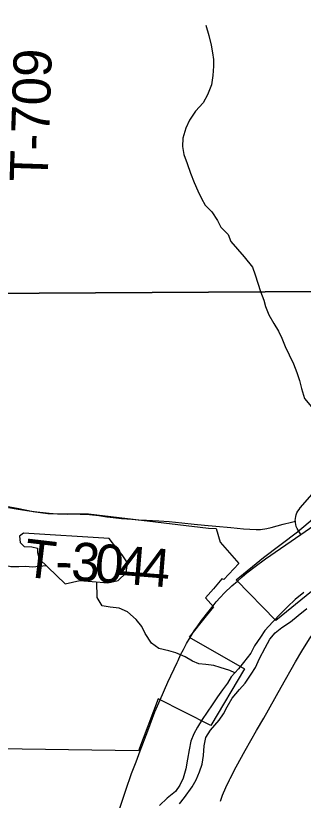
# Model space of a CAD drawing. Extents: x 1874609 to 2204689, y 815661 to 1281160.
# Drawn here: x 2035544 to 2037809, y 951876 to 958061 of the extents above; entities that cross this region are included whole.
import ezdxf

# ---------------------------------------------------------------- set-up
doc = ezdxf.new("R2010")
doc.units = 0
for name, color, linetype in [('GM_X_Corporation', 7, 'Continuous'), ('GM_X_County_Road', 7, 'Continuous'), ('GM_X_Major_River', 7, 'Continuous'), ('GM_X_Minor_Lake', 7, 'Continuous'), ('GM_X_Minor_River', 7, 'Continuous'), ('GM_X_Section', 7, 'Continuous'), ('GM_X_State_Route', 7, 'Continuous'), ('GM_X_Township_Road', 7, 'Continuous'), ('GM_X_Township_Road_Text', 7, 'Continuous')]:
    doc.layers.add(name, color=color, linetype=linetype)

msp = doc.modelspace()

# ---------------------------------------------------------------- linework, layer by layer
at = {"layer": 'GM_X_Corporation'}
for points in [[(2035423.1, 954202.7), (2035555.8, 954177.9), (2035681.4, 954153.1), (2035798.1, 954137.2), (2035874.2, 954134.5), (2036116.5, 954133.7), (2037063, 954020.2), (2037122.5, 954019.8), (2037153, 953910.5), (2037302.2, 953743.4), (2037182.8, 953616.6), (2037166.8, 953622.9), (2037100.8, 953544.3), (2037039.6, 953471.2), (2037102.9, 953400.4), (2037033.2, 953317), (2036911.1, 953163.1), (2037344.9, 952912.5), (2037079.6, 952464.9), (2036665.2, 952676), (2036512, 952266.1), (2035223.6, 952284.6)], [(2038195.4, 953784.6), (2037593, 953293), (2037279.8, 953615.2), (2037495.4, 953789.4), (2037763.6, 953992.7), (2037966, 954162.2)]]:
    msp.add_lwpolyline(points, dxfattribs=at)
at = {"layer": 'GM_X_County_Road'}
for points in [[(2037746.1, 954076.7), (2037745.8, 954080.6), (2037746.6, 954096.4), (2037748.9, 954112), (2037753, 954127.2), (2037758.8, 954141.9), (2037766.2, 954155.7), (2037774.9, 954169), (2037784.7, 954181.7), (2037878.8, 954287.9)], [(2037789.8, 953971.5), (2037767.2, 954005.6), (2037759.7, 954019.5), (2037753.7, 954034.1), (2037749.4, 954049.3), (2037746.7, 954064.9), (2037746.1, 954076.7)], [(2037233.1, 952049.3), (2037280, 952138.9), (2037351, 952268.5), (2037439.9, 952425.5), (2037497.9, 952524.5), (2037635.6, 952767), (2037747.8, 952966.8), (2037797.5, 953051.3), (2037858.5, 953148.8), (2037904.1, 953217), (2037942.8, 953270.2), (2037994.4, 953334.2), (2038048.3, 953396.3), (2038160.5, 953516.2), (2038217.7, 953574.2)], [(2037156.9, 951870), (2037173.2, 951916.8), (2037198.1, 951977.8), (2037226.7, 952037.1), (2037233.1, 952049.3)]]:
    msp.add_lwpolyline(points, dxfattribs=at)
at = {"layer": 'GM_X_Major_River'}
for points in [[(2037812.9, 953513.8), (2037744.9, 953459.6), (2037684.9, 953401.5), (2037630.9, 953349.4), (2037569, 953283.2), (2037505, 953215.1), (2037471, 953163), (2037425, 953094.8), (2037395.1, 953036.7), (2037339.1, 952962.6), (2037299.1, 952912.5), (2037241.2, 952850.3), (2037211.2, 952800.2), (2037173.2, 952746.1), (2037133.2, 952692), (2037091.3, 952629.9), (2037011.3, 952513.7), (2036975.4, 952451.6), (2036947.4, 952399.5), (2036923.5, 952343.4), (2036909.5, 952273.3), (2036895.6, 952199.2), (2036883.7, 952125.2), (2036861.7, 952051), (2036835.8, 951994.9), (2036801.8, 951944.8), (2036735.8, 951892.7), (2036675.8, 951834.6)], [(2036833.9, 951848.8), (2036873.9, 951898.9), (2036933.9, 951983.1), (2036963.8, 952037.2), (2036991.8, 952099.3), (2037011.7, 952161.4), (2037023.7, 952229.4), (2037027.6, 952305.5), (2037041.5, 952371.6), (2037077.5, 952429.7), (2037147.5, 952507.9), (2037179.4, 952558), (2037209.4, 952612.1), (2037249.4, 952680.2), (2037305.3, 952748.3), (2037351.3, 952800.4), (2037399.3, 952870.6), (2037433.2, 952922.7), (2037463.2, 952992.8), (2037509.1, 953076.9), (2037545.1, 953145), (2037587.1, 953195.2), (2037639.1, 953239.3), (2037709.1, 953283.4), (2037769.1, 953331.5), (2037837, 953387.7)]]:
    msp.add_lwpolyline(points, dxfattribs=at)
at = {"layer": 'GM_X_Minor_Lake'}
for points in [[(2035933.4, 953583.2), (2036049.5, 953607.4), (2036145.6, 953601.5), (2036269.7, 953589.7), (2036351.7, 953609.8), (2036413.7, 953669.9), (2036423.6, 953748), (2036383.5, 953810), (2036339.4, 953860), (2036281.3, 953940), (2035606.7, 953981.1), (2035574.7, 953957), (2035578.8, 953909), (2035610.9, 953877), (2035670.9, 953875.1), (2035715, 953863.1), (2035715, 953829.1), (2035729, 953779.1)], [(2035729, 953779.1), (2035933.4, 953583.2)]]:
    msp.add_lwpolyline(points, dxfattribs=at)
at = {"layer": 'GM_X_Minor_River'}
for points in [[(2037040.8, 957987), (2037064.7, 957904.8), (2037082.7, 957828.6), (2037094.7, 957768.4), (2037102.6, 957714.3), (2037102.6, 957662.2), (2037096.4, 957588), (2037086.3, 957515.8), (2037054.2, 957435.6), (2037020, 957373.5), (2036959.8, 957307.3), (2036913.7, 957237.2), (2036883.5, 957173.1), (2036859.4, 957094.9), (2036857.3, 957030.7), (2036867.3, 956966.5), (2036893.2, 956896.4), (2036921.2, 956820.2), (2036949.2, 956746), (2036979.2, 956679.8), (2037007.2, 956619.6), (2037037.2, 956567.5), (2037089.2, 956513.3), (2037133.2, 956445.1), (2037159.2, 956395), (2037217.3, 956336.8), (2037237.2, 956280.7)], [(2037237.2, 956280.7), (2037341.8, 956159.6), (2037409.9, 956077.6), (2037430, 956017.6), (2037450.1, 955953.6), (2037472.2, 955887.5), (2037498.2, 955819.5), (2037510.3, 955767.5), (2037538.4, 955701.4), (2037576.5, 955635.4), (2037614.6, 955573.4), (2037640.7, 955519.4), (2037666.8, 955453.4), (2037696.8, 955387.4), (2037730.9, 955315.4), (2037757, 955249.3), (2037779.1, 955185.3), (2037795.2, 955123.3), (2037817.3, 955043.2), (2037967.2, 954864.9)], [(2035252.6, 953864.5), (2035306.7, 953848.5), (2035378.8, 953792.6), (2035446.9, 953732.6), (2035504.9, 953718.7), (2035569, 953718.8), (2035625, 953720.9), (2035675.1, 953716.9), (2035784.5, 953726)], [(2037270.4, 952881.7), (2037229.1, 952898.4), (2037155, 952922.3), (2037103, 952938.2), (2037040.9, 952946.1), (2036986.9, 952952.1), (2036936.8, 952972), (2036878.7, 953006), (2036804.6, 953037.9), (2036750.6, 953053.8), (2036670.5, 953073.7), (2036612.4, 953115.7), (2036564.3, 953189.7), (2036538.2, 953245.7), (2036492.1, 953301.7), (2036424, 953361.7), (2036359.9, 953389.6), (2036287.9, 953397.5), (2036225.8, 953409.4), (2036185.7, 953475.4), (2036184, 953597.8)]]:
    msp.add_lwpolyline(points, dxfattribs=at)
at = {"layer": 'GM_X_Section'}
for points in [[(2035364.1, 961114.2), (2040578.3, 961130.1), (2040623.7, 955902.1), (2035280, 955871.7)], [(2035280, 955871.7), (2040623.7, 955902.1), (2040680.4, 950578), (2035321.1, 950573.6)]]:
    msp.add_lwpolyline(points, close=True, dxfattribs=at)
at = {"layer": 'GM_X_State_Route'}
for points in [[(2037289.4, 953604.4), (2037326.7, 953637.7), (2037365.2, 953669.2), (2037430.8, 953719.7), (2037511, 953778.4), (2037789.8, 953971.5), (2037959.8, 954089.4), (2037997.3, 954116.1)], [(2037097.8, 953409.1), (2037122.5, 953439.5), (2037154.8, 953475.5), (2037188.4, 953510.3), (2037246.3, 953566.2), (2037289.4, 953604.4)], [(2036918.2, 953160.4), (2036950.3, 953211.5), (2036977.4, 953252.6), (2037006, 953292.5), (2037056.1, 953357.2), (2037097.8, 953409.1)], [(2036822.1, 952979), (2036842.2, 953021.5), (2036864.6, 953065.2), (2036889.8, 953112.2), (2036918.2, 953160.4)], [(2036680.8, 952667.3), (2036742.6, 952808.2), (2036814.3, 952962.3), (2036822.1, 952979)], [(2036523.8, 952266.8), (2036585.1, 952424.8), (2036640, 952573.3), (2036680.8, 952667.3)], [(2036322.9, 951688.4), (2036412.5, 951955.3), (2036457, 952086.3), (2036491.7, 952180.3), (2036523.8, 952266.8)]]:
    msp.add_lwpolyline(points, dxfattribs=at)
at = {"layer": 'GM_X_Township_Road'}
for points in [[(2035486.3, 954184.4), (2035562.9, 954170.8), (2035650.7, 954157.2), (2035710.1, 954150.1), (2035759.2, 954144.1), (2035808.1, 954139.6), (2035873.1, 954135), (2035920.8, 954132.9), (2035952.7, 954132.6), (2035985.4, 954133), (2036050.9, 954132.5), (2036100.2, 954130.5), (2036149.3, 954126.3), (2036198.1, 954120.6), (2036262.5, 954111.3), (2036311.2, 954104.7), (2036376.5, 954097.8), (2036458.5, 954091.1), (2036507.7, 954088), (2036573.2, 954084.4), (2036671.4, 954078.8), (2036753.2, 954072.8), (2036851.3, 954064.4), (2036949.3, 954054), (2037030.9, 954044.6), (2037119, 954035.8)], [(2037465, 954011), (2037471.8, 954011.1), (2037488.6, 954012.5), (2037505.3, 954014.8), (2037521.9, 954017.8), (2037554.6, 954025.5), (2037650.9, 954052), (2037715.1, 954068.7), (2037746.1, 954076.7)], [(2037119, 954035.8), (2037238.8, 954025.5), (2037338.2, 954016.5), (2037388.1, 954013.2), (2037438.1, 954010.8), (2037465, 954011)]]:
    msp.add_lwpolyline(points, dxfattribs=at)

# ---------------------------------------------------------------- texts
at = {"layer": 'GM_X_Township_Road_Text'}
for s, rotation, p in [('T-709', 88.11848, (2035795.2, 956747.9)), ('T', 353.2774, (2035598.3, 953641.7)), ('3', 356.38082, (2035975.5, 953612.3)), ('0', 355.60888, (2036158.8, 953600.7)), ('4', 355.40014, (2036342.8, 953586.5)), ('4', 355.35304, (2036526.9, 953571.7)), ('-', 359.50815, (2035856.6, 953613.2))]:
    msp.add_text(s, height=300, rotation=rotation, dxfattribs=at).set_placement(p)

doc.saveas('drawing.dxf')
